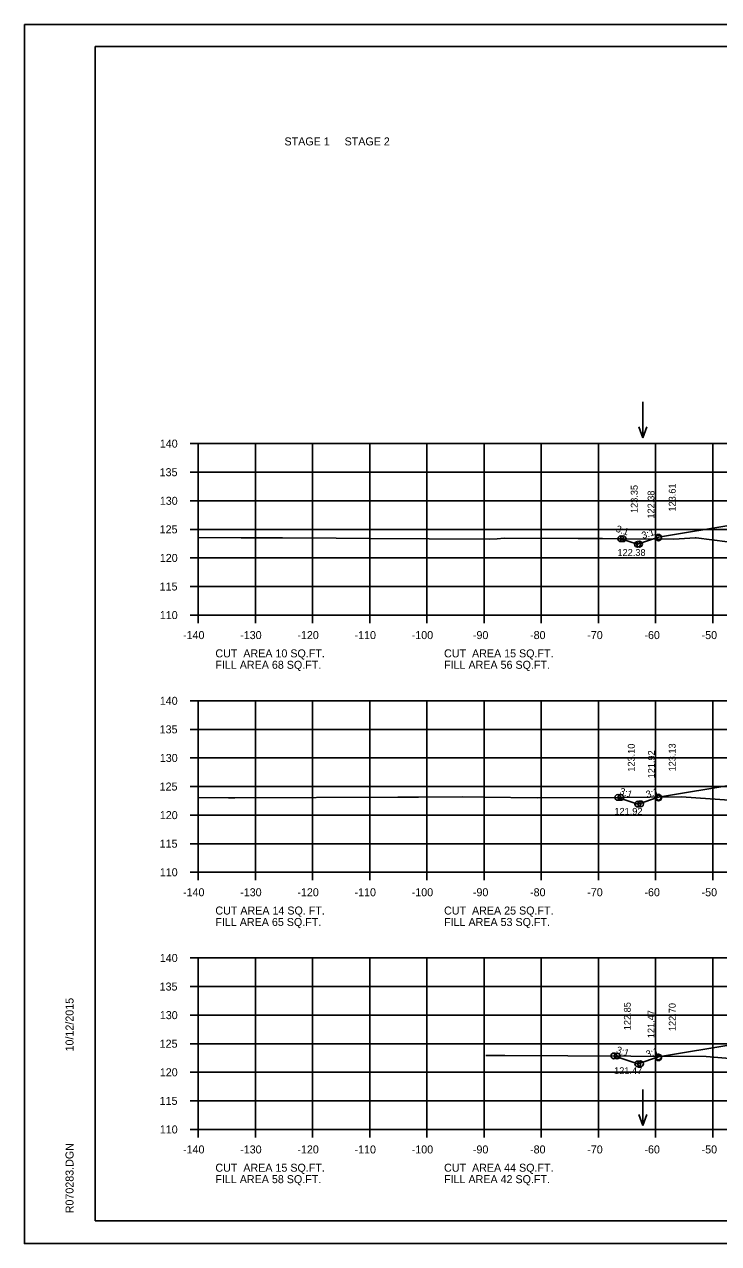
# Model space of a CAD drawing. Extents: x 1175611 to 1176402, y -433344 to -416213.
# Drawn here: x 1175610.6 to 1175732, y -419903.2 to -419689.9 of the extents above; entities that cross this region are included whole.
import ezdxf

# ---------------------------------------------------------------- set-up
doc = ezdxf.new("R2010")
doc.units = 0
for name, color, linetype in [('Default', 7, 'Continuous'), ('R_Axis', 7, 'Continuous'), ('R_Axis Annot', 7, 'Continuous'), ('R_Border', 7, 'Continuous'), ('R_Exist Surface', 7, 'Continuous'), ('R_Fin Surface', 7, 'Continuous'), ('R_Grid', 7, 'Continuous'), ('R_No Plot', 7, 'Continuous'), ('R_Water Annot', 7, 'Continuous'), ('R_Xsect Elev', 7, 'Continuous'), ('R_Xsect Slope', 7, 'Continuous')]:
    doc.layers.add(name, color=color, linetype=linetype)

msp = doc.modelspace()

# ---------------------------------------------------------------- linework, layer by layer
at = {"layer": 'R_Axis'}
for p, q in [((1175639.57, -419763.26), (1175640.97, -419763.26)), ((1175640.97, -419793.26), (1175640.97, -419763.26)), ((1175639.57, -419768.26), (1175640.97, -419768.26)), ((1175639.57, -419773.26), (1175640.97, -419773.26)), ((1175639.57, -419778.26), (1175640.97, -419778.26)), ((1175639.57, -419783.26), (1175640.97, -419783.26)), ((1175639.57, -419788.26), (1175640.97, -419788.26)), ((1175639.57, -419793.26), (1175640.97, -419793.26)), ((1175640.97, -419793.26), (1175920.97, -419793.26)), ((1175640.97, -419794.66), (1175640.97, -419793.26)), ((1175650.97, -419794.66), (1175650.97, -419793.26)), ((1175660.97, -419794.66), (1175660.97, -419793.26)), ((1175670.97, -419794.66), (1175670.97, -419793.26)), ((1175680.97, -419794.66), (1175680.97, -419793.26)), ((1175690.97, -419794.66), (1175690.97, -419793.26)), ((1175700.97, -419794.66), (1175700.97, -419793.26)), ((1175710.97, -419794.66), (1175710.97, -419793.26)), ((1175720.97, -419794.66), (1175720.97, -419793.26)), ((1175730.97, -419794.66), (1175730.97, -419793.26)), ((1175639.57, -419808.26), (1175640.97, -419808.26)), ((1175640.97, -419838.26), (1175640.97, -419808.26)), ((1175639.57, -419813.26), (1175640.97, -419813.26)), ((1175639.57, -419818.26), (1175640.97, -419818.26)), ((1175639.57, -419823.26), (1175640.97, -419823.26)), ((1175639.57, -419828.26), (1175640.97, -419828.26)), ((1175639.57, -419833.26), (1175640.97, -419833.26)), ((1175639.57, -419838.26), (1175640.97, -419838.26)), ((1175640.97, -419838.26), (1175920.97, -419838.26)), ((1175640.97, -419839.66), (1175640.97, -419838.26)), ((1175650.97, -419839.66), (1175650.97, -419838.26)), ((1175660.97, -419839.66), (1175660.97, -419838.26)), ((1175670.97, -419839.66), (1175670.97, -419838.26)), ((1175680.97, -419839.66), (1175680.97, -419838.26)), ((1175690.97, -419839.66), (1175690.97, -419838.26)), ((1175700.97, -419839.66), (1175700.97, -419838.26)), ((1175710.97, -419839.66), (1175710.97, -419838.26)), ((1175720.97, -419839.66), (1175720.97, -419838.26)), ((1175730.97, -419839.66), (1175730.97, -419838.26)), ((1175639.57, -419853.26), (1175640.97, -419853.26)), ((1175640.97, -419883.26), (1175640.97, -419853.26)), ((1175639.57, -419858.26), (1175640.97, -419858.26)), ((1175639.57, -419863.26), (1175640.97, -419863.26)), ((1175639.57, -419868.26), (1175640.97, -419868.26)), ((1175639.57, -419873.26), (1175640.97, -419873.26)), ((1175639.57, -419878.26), (1175640.97, -419878.26)), ((1175639.57, -419883.26), (1175640.97, -419883.26)), ((1175640.97, -419883.26), (1175920.97, -419883.26)), ((1175640.97, -419884.66), (1175640.97, -419883.26)), ((1175650.97, -419884.66), (1175650.97, -419883.26)), ((1175660.97, -419884.66), (1175660.97, -419883.26)), ((1175670.97, -419884.66), (1175670.97, -419883.26)), ((1175680.97, -419884.66), (1175680.97, -419883.26)), ((1175690.97, -419884.66), (1175690.97, -419883.26)), ((1175700.97, -419884.66), (1175700.97, -419883.26)), ((1175710.97, -419884.66), (1175710.97, -419883.26)), ((1175720.97, -419884.66), (1175720.97, -419883.26)), ((1175730.97, -419884.66), (1175730.97, -419883.26))]:
    msp.add_line(p, q, dxfattribs=at)
at = {"layer": 'R_Border'}
for p, q in [((1175622.97, -419693.8), (1175939.15, -419693.8)), ((1175622.97, -419899.26), (1175622.97, -419693.8)), ((1175622.97, -419899.26), (1175622.97, -419899.26)), ((1175939.15, -419899.26), (1175622.97, -419899.26))]:
    msp.add_line(p, q, dxfattribs=at)
at = {"layer": 'R_Exist Surface'}
for points in [[(1175640.97, -419779.69), (1175648.47, -419779.76), (1175655.68, -419779.77), (1175665.09, -419779.83), (1175670.84, -419779.85), (1175691.86, -419779.98), (1175693.24, -419779.89), (1175694.45, -419779.81), (1175707.41, -419779.87), (1175711.7, -419779.88), (1175715.49, -419779.91), (1175724.18, -419779.98), (1175727.86, -419779.72), (1175727.96, -419779.72), (1175728.08, -419779.73), (1175733.54, -419780.46)], [(1175640.97, -419825.2), (1175646.26, -419825.23), (1175646.88, -419825.24), (1175647.37, -419825.24), (1175675.86, -419825.14), (1175679.49, -419825.13), (1175687.25, -419825.09), (1175690.86, -419825.12), (1175700.34, -419825.21), (1175714.48, -419825.16), (1175725.5, -419825.08), (1175734.72, -419825.7)], [(1175691.3, -419870.31), (1175694.1, -419870.32), (1175694.58, -419870.32), (1175716.64, -419870.42), (1175729.79, -419870.48), (1175742.09, -419871.56)]]:
    msp.add_lwpolyline(points, dxfattribs=at)
at = {"layer": 'R_Fin Surface'}
for points in [[(1175714.87, -419779.9), (1175717.8, -419780.88), (1175721.47, -419779.65), (1175735.2, -419777.37), (1175743.47, -419775.99), (1175749.47, -419775.75), (1175751.47, -419775.71), (1175780.97, -419775.12), (1175810.47, -419775.71), (1175812.47, -419775.75), (1175818.47, -419775.99), (1175826.75, -419777.37), (1175840.47, -419779.65), (1175844.7, -419781.06), (1175849.52, -419779.46)], [(1175714.34, -419825.16), (1175717.86, -419826.33), (1175721.47, -419825.13), (1175735.2, -419822.84), (1175743.47, -419821.46), (1175749.47, -419821.22), (1175751.47, -419821.18), (1175780.97, -419820.59), (1175810.47, -419821.18), (1175812.47, -419821.22), (1175818.47, -419821.46), (1175826.75, -419822.84), (1175840.47, -419825.13), (1175844.71, -419826.54), (1175852.59, -419823.92)], [(1175713.68, -419870.4), (1175717.84, -419871.79), (1175721.47, -419870.58), (1175735.2, -419868.29), (1175743.47, -419866.91), (1175749.47, -419866.67), (1175751.47, -419866.63), (1175780.97, -419866.04), (1175810.47, -419866.63), (1175812.47, -419866.67), (1175818.47, -419866.91), (1175826.75, -419868.29), (1175840.47, -419870.58), (1175844.82, -419872.03), (1175855.35, -419868.52)]]:
    msp.add_lwpolyline(points, dxfattribs=at)
at = {"layer": 'R_Grid'}
for p, q in [((1175640.97, -419763.26), (1175920.97, -419763.26)), ((1175640.97, -419793.26), (1175640.97, -419763.26)), ((1175650.97, -419793.26), (1175650.97, -419763.26)), ((1175660.97, -419793.26), (1175660.97, -419763.26)), ((1175670.97, -419793.26), (1175670.97, -419763.26)), ((1175680.97, -419793.26), (1175680.97, -419763.26)), ((1175690.97, -419793.26), (1175690.97, -419763.26)), ((1175700.97, -419793.26), (1175700.97, -419763.26)), ((1175710.97, -419793.26), (1175710.97, -419763.26)), ((1175720.97, -419793.26), (1175720.97, -419763.26)), ((1175730.97, -419793.26), (1175730.97, -419763.26)), ((1175640.97, -419768.26), (1175920.97, -419768.26)), ((1175640.97, -419773.26), (1175920.97, -419773.26)), ((1175640.97, -419778.26), (1175920.97, -419778.26)), ((1175640.97, -419783.26), (1175920.97, -419783.26)), ((1175640.97, -419788.26), (1175920.97, -419788.26)), ((1175640.97, -419793.26), (1175920.97, -419793.26)), ((1175640.97, -419808.26), (1175920.97, -419808.26)), ((1175640.97, -419838.26), (1175640.97, -419808.26)), ((1175650.97, -419838.26), (1175650.97, -419808.26)), ((1175660.97, -419838.26), (1175660.97, -419808.26)), ((1175670.97, -419838.26), (1175670.97, -419808.26)), ((1175680.97, -419838.26), (1175680.97, -419808.26)), ((1175690.97, -419838.26), (1175690.97, -419808.26)), ((1175700.97, -419838.26), (1175700.97, -419808.26)), ((1175710.97, -419838.26), (1175710.97, -419808.26)), ((1175720.97, -419838.26), (1175720.97, -419808.26)), ((1175730.97, -419838.26), (1175730.97, -419808.26)), ((1175640.97, -419813.26), (1175920.97, -419813.26)), ((1175640.97, -419818.26), (1175920.97, -419818.26)), ((1175640.97, -419823.26), (1175920.97, -419823.26)), ((1175640.97, -419828.26), (1175920.97, -419828.26)), ((1175640.97, -419833.26), (1175920.97, -419833.26)), ((1175640.97, -419838.26), (1175920.97, -419838.26)), ((1175640.97, -419853.26), (1175920.97, -419853.26)), ((1175640.97, -419883.26), (1175640.97, -419853.26)), ((1175650.97, -419883.26), (1175650.97, -419853.26)), ((1175660.97, -419883.26), (1175660.97, -419853.26)), ((1175670.97, -419883.26), (1175670.97, -419853.26)), ((1175680.97, -419883.26), (1175680.97, -419853.26)), ((1175690.97, -419883.26), (1175690.97, -419853.26)), ((1175700.97, -419883.26), (1175700.97, -419853.26)), ((1175710.97, -419883.26), (1175710.97, -419853.26)), ((1175720.97, -419883.26), (1175720.97, -419853.26)), ((1175730.97, -419883.26), (1175730.97, -419853.26)), ((1175640.97, -419858.26), (1175920.97, -419858.26)), ((1175640.97, -419863.26), (1175920.97, -419863.26)), ((1175640.97, -419868.26), (1175920.97, -419868.26)), ((1175640.97, -419873.26), (1175920.97, -419873.26)), ((1175640.97, -419878.26), (1175920.97, -419878.26)), ((1175640.97, -419883.26), (1175920.97, -419883.26))]:
    msp.add_line(p, q, dxfattribs=at)
at = {"layer": 'R_No Plot'}
for p, q in [((1175610.57, -419689.9), (1175943.91, -419689.9)), ((1175610.57, -419903.24), (1175943.91, -419903.24))]:
    msp.add_line(p, q, dxfattribs=at)
msp.add_lwpolyline([(1175610.57, -419689.9), (1175943.91, -419689.9), (1175943.91, -419903.24), (1175610.57, -419903.24)], close=True, dxfattribs=at)
for centre in [(1175714.87, -419779.9), (1175714.87, -419779.9), (1175715.31, -419779.91), (1175721.47, -419779.65), (1175721.47, -419779.75), (1175717.8, -419780.88), (1175718.15, -419780.85), (1175714.34, -419825.16), (1175714.34, -419825.16), (1175714.88, -419825.16), (1175721.47, -419825.13), (1175721.47, -419825.27), (1175717.86, -419826.33), (1175718.35, -419826.31), (1175713.68, -419870.4), (1175713.68, -419870.4), (1175714.25, -419870.41), (1175717.84, -419871.79), (1175718.33, -419871.77), (1175721.47, -419870.58), (1175721.47, -419870.72)]:
    msp.add_circle(centre, 0.5, dxfattribs=at)
at = {"layer": 'R_Water Annot'}
for p, q in [((1175718.71, -419755.95), (1175718.71, -419762.24)), ((1175718.71, -419762.24), (1175718.01, -419760.31)), ((1175718.71, -419762.24), (1175719.41, -419760.31)), ((1175718.71, -419876.3), (1175718.71, -419882.59)), ((1175718.71, -419882.59), (1175718.01, -419880.66)), ((1175718.71, -419882.59), (1175719.41, -419880.66))]:
    msp.add_line(p, q, dxfattribs=at)

# ---------------------------------------------------------------- texts
at = {"layer": 'Default'}
for s, p in [('STAGE 1     STAGE 2', (1175656.06, -419711.08)), ('CUT  AREA 10 SQ.FT.', (1175643.97, -419800.66)), ('CUT  AREA 15 SQ.FT.', (1175683.97, -419800.66)), ('FILL AREA 68 SQ.FT.', (1175643.97, -419802.66)), ('FILL AREA 56 SQ.FT.', (1175683.97, -419802.66)), ('CUT AREA 14 SQ. FT.', (1175643.97, -419845.66)), ('FILL AREA 65 SQ.FT.', (1175643.97, -419847.66)), ('CUT  AREA 25 SQ.FT.', (1175683.97, -419845.66)), ('FILL AREA 53 SQ.FT.', (1175683.97, -419847.66)), ('CUT  AREA 15 SQ.FT.', (1175643.97, -419890.66)), ('CUT  AREA 44 SQ.FT.', (1175683.97, -419890.66)), ('FILL AREA 58 SQ.FT.', (1175643.97, -419892.66)), ('FILL AREA 42 SQ.FT.', (1175683.97, -419892.66))]:
    msp.add_text(s, height=1.4, dxfattribs=at).set_placement(p)
at = {"layer": 'R_Axis Annot'}
for s, p in [('140', (1175634.25, -419763.96)), ('135', (1175634.22, -419768.96)), ('130', (1175634.25, -419773.96)), ('125', (1175634.22, -419778.96)), ('120', (1175634.25, -419783.96)), ('115', (1175634.22, -419788.96)), ('110', (1175634.25, -419793.96)), ('-140', (1175638.31, -419797.46)), ('-130', (1175648.31, -419797.46)), ('-120', (1175658.31, -419797.46)), ('-110', (1175668.31, -419797.46)), ('-100', (1175678.31, -419797.46)), ('-90', (1175689.01, -419797.46)), ('-80', (1175699.01, -419797.46)), ('-70', (1175709.01, -419797.46)), ('-60', (1175719.01, -419797.46)), ('-50', (1175729.01, -419797.46)), ('140', (1175634.25, -419808.96)), ('135', (1175634.22, -419813.96)), ('130', (1175634.25, -419818.96)), ('125', (1175634.22, -419823.96)), ('120', (1175634.25, -419828.96)), ('115', (1175634.22, -419833.96)), ('110', (1175634.25, -419838.96)), ('-140', (1175638.31, -419842.46)), ('-130', (1175648.31, -419842.46)), ('-120', (1175658.31, -419842.46)), ('-110', (1175668.31, -419842.46)), ('-100', (1175678.31, -419842.46)), ('-90', (1175689.01, -419842.46)), ('-80', (1175699.01, -419842.46)), ('-70', (1175709.01, -419842.46)), ('-60', (1175719.01, -419842.46)), ('-50', (1175729.01, -419842.46)), ('140', (1175634.25, -419853.96)), ('135', (1175634.22, -419858.96)), ('130', (1175634.25, -419863.96)), ('125', (1175634.22, -419868.96)), ('120', (1175634.25, -419873.96)), ('115', (1175634.22, -419878.96)), ('110', (1175634.25, -419883.96)), ('-140', (1175638.31, -419887.46)), ('-130', (1175648.31, -419887.46)), ('-120', (1175658.31, -419887.46)), ('-110', (1175668.31, -419887.46)), ('-100', (1175678.31, -419887.46)), ('-90', (1175689.01, -419887.46)), ('-80', (1175699.01, -419887.46)), ('-70', (1175709.01, -419887.46)), ('-60', (1175719.01, -419887.46)), ('-50', (1175729.01, -419887.46))]:
    msp.add_text(s, height=1.4, dxfattribs=at).set_placement(p)
at = {"layer": 'R_Border'}
for s, p in [('10/12/2015', (1175619.16, -419869.61)), ('R070283.DGN', (1175619.16, -419897.93))]:
    msp.add_text(s, height=1.4, rotation=90, dxfattribs=at).set_placement(p)
at = {"layer": 'R_Xsect Elev'}
for s, p in [('123.35', (1175717.83, -419775.4)), ('122.38', (1175720.76, -419776.38)), ('123.61', (1175724.47, -419775.14)), ('123.10', (1175717.31, -419820.66)), ('123.13', (1175724.47, -419820.62)), ('121.92', (1175720.84, -419821.83)), ('122.85', (1175716.62, -419865.9)), ('121.47', (1175720.77, -419867.29)), ('122.70', (1175724.47, -419866.05))]:
    msp.add_text(s, height=1.2, rotation=90, dxfattribs=at).set_placement(p)
for s, p in [('122.38', (1175714.3, -419782.91)), ('121.92', (1175713.76, -419828.2)), ('121.47', (1175713.71, -419873.58))]:
    msp.add_text(s, height=1.2, dxfattribs=at).set_placement(p)
at = {"layer": 'R_Xsect Slope'}
for rotation, p in [(341.5651, (1175713.92, -419778.64)), (18.4349, (1175718.76, -419779.94)), (341.5651, (1175714.56, -419824.55)), (18.4349, (1175719.51, -419825.26)), (341.5651, (1175713.98, -419869.82)), (18.4349, (1175719.5, -419870.71))]:
    msp.add_text('3:1', height=1.2, rotation=rotation, dxfattribs=at).set_placement(p)

doc.saveas('drawing.dxf')
